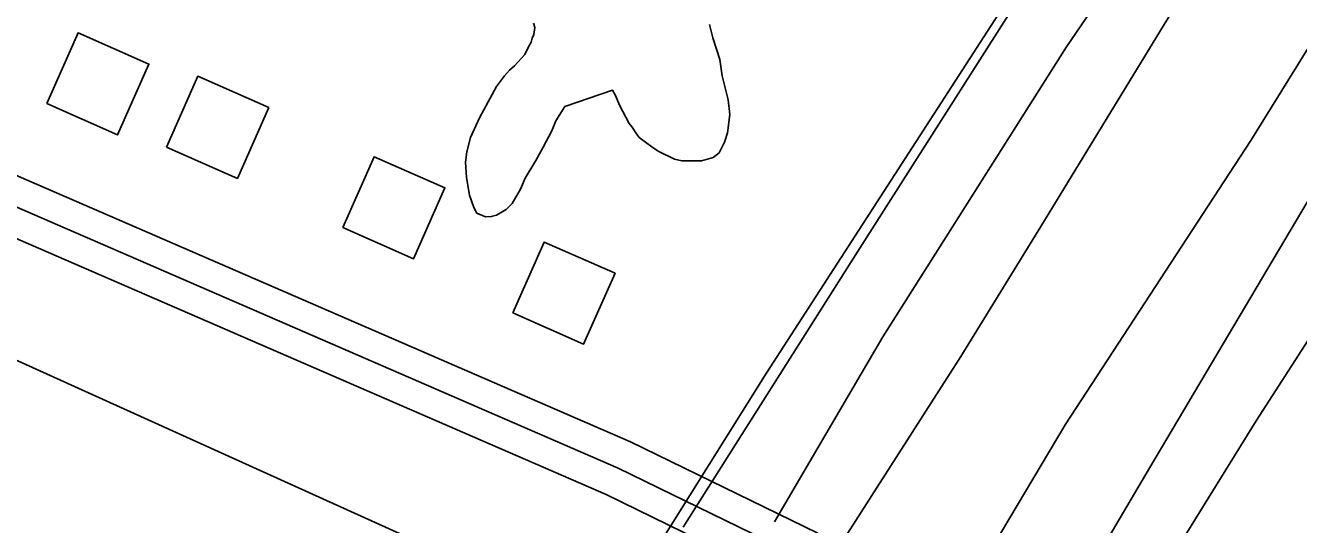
# Model space of a CAD drawing. Extents: x 3297735 to 3335592, y 670436 to 695807.
# Drawn here: x 3309048 to 3309705, y 687389 to 687647 of the extents above; entities that cross this region are included whole.
import ezdxf

# ---------------------------------------------------------------- set-up
doc = ezdxf.new("R2010")
doc.units = 0
for name, color, linetype in [('V-BLDG-OTLN', 7, 'Continuous'), ('V-DTCH-CNTR', 7, 'Continuous'), ('V-RAIL-TRAK', 7, 'Continuous'), ('V-ROAD-CNTR', 7, 'Continuous'), ('V-SITE-VEGE', 7, 'Continuous'), ('V-TOPO-SHOR', 7, 'Continuous')]:
    doc.layers.add(name, color=color, linetype=linetype)

msp = doc.modelspace()

# ---------------------------------------------------------------- linework, layer by layer
at = {"layer": 'V-BLDG-OTLN'}
for points in [[(3309058.86, 687606.19), (3309095.44, 687590.01), (3309111.61, 687626.59), (3309075.03, 687642.77)], [(3309120.7, 687583.75), (3309157.28, 687567.58), (3309173.46, 687604.16), (3309136.88, 687620.34)], [(3309211.66, 687542.2), (3309248.24, 687526.03), (3309264.42, 687562.61), (3309227.83, 687578.79)], [(3309299.44, 687498.12), (3309336.02, 687481.95), (3309352.2, 687518.53), (3309315.61, 687534.71)]]:
    msp.add_lwpolyline(points, close=True, dxfattribs=at)
at = {"layer": 'V-DTCH-CNTR'}
msp.add_lwpolyline([(3307961.66, 687958.35), (3308173.64, 687862.7), (3308445.4, 687737.08), (3308685.54, 687629.56), (3309018.97, 687484.55), (3309298.68, 687357.94), (3309187.36, 687165.63), (3309041.24, 686950.76), (3308924.9, 686780.63), (3308856.98, 686660.3), (3308720.45, 686434.7), (3308601.1, 686237.18), (3308571.34, 686194.21), (3308559.73, 686185.52), (3308542.9, 686183.97), (3308498.91, 686203.12), (3308308.02, 686287.88), (3308024.74, 686411.88), (3307787.19, 686514.06), (3307510.96, 686636.2)], dxfattribs=at)
at = {"layer": 'V-RAIL-TRAK'}
msp.add_lwpolyline([(3309387.46, 687387.4), (3309477.44, 687529.67), (3309629.67, 687768.94)], dxfattribs=at)
at = {"layer": 'V-ROAD-CNTR'}
for points in [[(3307989.69, 685203.47), (3308196.33, 685525.28), (3308404.74, 685852.9), (3308557.64, 686090.18), (3308674.92, 686277.04), (3308927.02, 686671.82), (3309096.38, 686945.44), (3309283.1, 687231.74), (3309430.31, 687466.73), (3309581.33, 687700.79), (3309711.76, 687912.52), (3309856.53, 688135.09), (3310066.71, 688463.19), (3310226.55, 688711.81), (3310415.56, 689013.68), (3310618.75, 689329.54), (3310778.78, 689588.01), (3310989.37, 689923.16), (3311166.12, 690197.76)], [(3308174.91, 685226.05), (3308263.49, 685367.6), (3308435.74, 685641.81), (3308647.04, 685964.7), (3308793.74, 686193.76), (3308928.86, 686412.79), (3309036.33, 686579.47), (3309149.02, 686751.13), (3309260.86, 686938.21), (3309393.91, 687135.01), (3309494.06, 687288.06), (3309584.66, 687440.31), (3309680.36, 687587.11), (3309796.47, 687774.43), (3309900.56, 687931.67), (3310011.06, 688097.26), (3310123.38, 688282.57), (3310236.92, 688466.85), (3310320.42, 688605.6), (3310625.8, 689078.42), (3310838.58, 689410.48), (3311062.62, 689765.66), (3311277.22, 690102.97)], [(3311312.84, 690002.19), (3311226.39, 689864.89), (3311068.1, 689620.48), (3310895.04, 689350.5), (3310760.37, 689139.43), (3310556.16, 688820.88), (3310469.93, 688683.7), (3310246.76, 688338.21), (3310082.32, 688075.86), (3309879.23, 687746.77), (3309683.2, 687442.38), (3309531.15, 687196.46), (3309314, 686854.65), (3309238.96, 686744.1), (3309102.92, 686531.89), (3308983.83, 686348.95), (3308876.74, 686179.24), (3308717.98, 685929.81), (3308580.85, 685718.42), (3308449.64, 685507.98), (3308374.14, 685384.16), (3308315.88, 685291.56)], [(3309450.25, 687370.84), (3309353.85, 687417.91), (3309038.31, 687554.87), (3308809.58, 687656.59), (3308528.64, 687775.12), (3308269.92, 687887.75), (3308105.21, 687960.1), (3307953.7, 688030.18), (3307576.32, 688189.57), (3307268.97, 688324.73), (3306953.53, 688449.45)], [(3309443.67, 687357.36), (3309347.57, 687404.29), (3309032.28, 687541.14), (3308803.62, 687642.83), (3308522.74, 687761.34), (3308263.91, 687874), (3308099.04, 687946.42), (3307947.63, 688016.46), (3307570.38, 688175.79), (3307263.19, 688310.89), (3306948.02, 688435.5)], [(3309811.62, 687923.07), (3309637.67, 687650.19), (3309571.97, 687542.7), (3309530.66, 687475.51), (3309387.37, 687251.49), (3309291.49, 687105.47), (3309179.68, 686926.08), (3309030.24, 686693.28), (3308918.23, 686517.61), (3308793.33, 686316.65), (3308722.71, 686203.2), (3308565.36, 685966.44), (3308408.91, 685720.49), (3308257.24, 685475.4), (3308056.16, 685159.95)], [(3309456.83, 687384.32), (3309360.13, 687431.54), (3309044.35, 687568.6), (3308948.32, 687611.31)]]:
    msp.add_lwpolyline(points, dxfattribs=at)
at = {"layer": 'V-SITE-VEGE'}
msp.add_lwpolyline([(3309400.92, 687647.09), (3309402.7, 687640.14), (3309406.28, 687628.91), (3309407.5, 687620.63), (3309410.54, 687608.08), (3309411.5, 687600.61), (3309410.32, 687591.03), (3309408.66, 687586.26), (3309405.92, 687580.7), (3309402.96, 687578.34), (3309396.81, 687576.56), (3309386.69, 687576.69), (3309382.98, 687577.54), (3309374.77, 687581.38), (3309371.86, 687583.27), (3309364.74, 687588.7), (3309362.91, 687591.12), (3309361.08, 687594.07), (3309359.51, 687595.95), (3309354.57, 687605.34), (3309352.51, 687610.43), (3309350.94, 687613.11), (3309326.33, 687604.64), (3309321.71, 687597.25), (3309319.51, 687592.21), (3309315.14, 687583.75), (3309311.32, 687576.87), (3309305.88, 687567.62), (3309303.41, 687562.06), (3309299.05, 687554.66), (3309296.08, 687551.5), (3309290.98, 687548.64), (3309288.31, 687547.87), (3309285.37, 687547.65), (3309280.87, 687549.57), (3309279.31, 687552.52), (3309277, 687558.94), (3309275.52, 687568.01), (3309275.09, 687576.01), (3309275.69, 687581.33), (3309277.65, 687588.76), (3309282.31, 687598.82), (3309284.5, 687603.06), (3309291.04, 687614.95), (3309295.11, 687620.49), (3309297.81, 687623.39), (3309300.24, 687625.76), (3309305.64, 687631.54), (3309307.56, 687635.51), (3309308.92, 687637.89), (3309309.48, 687640.02), (3309310.3, 687641.87), (3309310.88, 687645.59), (3309310.11, 687647.73)], dxfattribs=at)
at = {"layer": 'V-TOPO-SHOR'}
for points in [[(3309434.6, 687390.12), (3309490.42, 687485.66), (3309585.33, 687635.6), (3309655.12, 687738.15)], [(3309581.24, 687338.56), (3309628.33, 687418.3), (3309709.57, 687555.27), (3309750.44, 687609.95)]]:
    msp.add_lwpolyline(points, dxfattribs=at)

doc.saveas('drawing.dxf')
